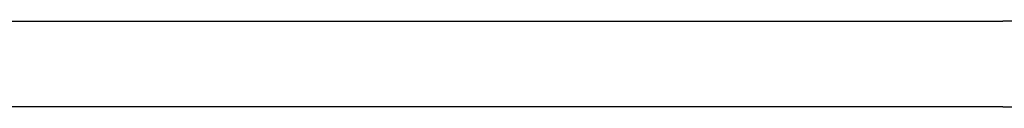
# Model space of a CAD drawing. Extents: x 1107 to 4046, y 937 to 3355.
# Tile 643 of 656: x 2213.95 to 2248.53, y 2761.21 to 2764.21. Entities that reach past the tile are written whole.
import ezdxf

# ---------------------------------------------------------------- set-up
doc = ezdxf.new("R2010")
doc.units = 0
doc.layers.add('KF_VIDA_L___C_REAR', color=7, linetype='CONTINUOUS')

# ---------------------------------------------------------------- blocks, each defined once
blk = doc.blocks.new('KF_VIDA_L___C_REAR')
at = {"layer": 'KF_VIDA_L___C_REAR'}
for p, q in [((-61.5, 1075), (61.5, 1075)), ((62, 1075), (61.5, 1075)), ((61.5, 1072), (-61.5, 1072)), ((61.5, 1072), (-61.5, 1072)), ((61.5, 1072), (62, 1072))]:
    blk.add_line(p, q, dxfattribs=at)

msp = doc.modelspace()

# ---------------------------------------------------------------- block references
at = {"layer": 'KF_VIDA_L___C_REAR'}
msp.add_blockref('KF_VIDA_L___C_REAR', (2186.979, 1689.213), dxfattribs=at)

doc.saveas('drawing.dxf')
